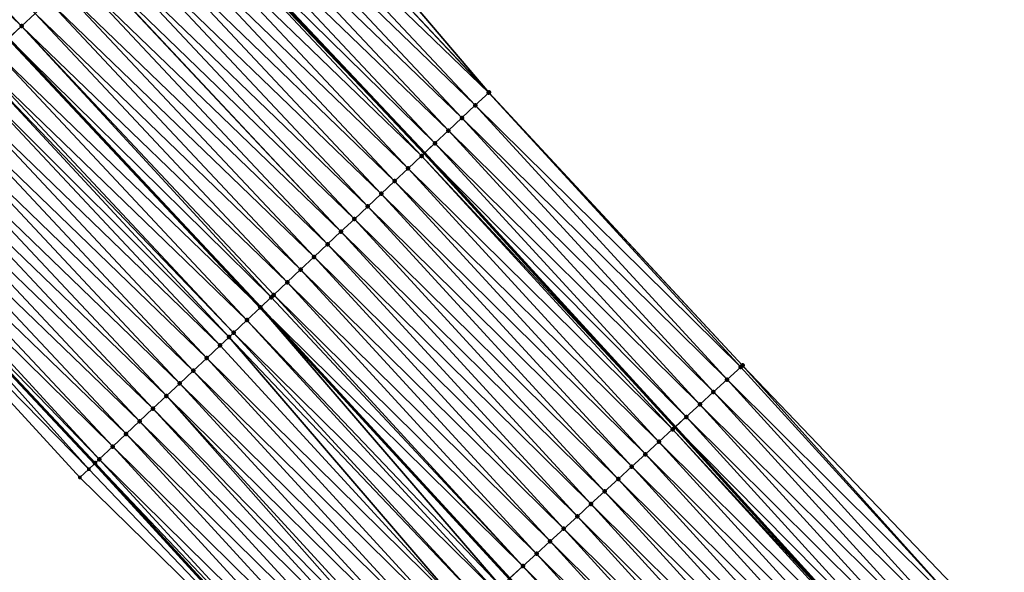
# Model space of a CAD drawing. Header units: feet. Extents: x 2017424 to 2024169, y 808042 to 818730.
# Tile 319 of 329: x 2022930 to 2022984, y 814036 to 814066. Entities that reach past the tile are written whole.
import ezdxf

# ---------------------------------------------------------------- set-up
doc = ezdxf.new("R2010")
doc.units = ezdxf.units.FT
doc.header["$MEASUREMENT"] = 0
for name, color, linetype, lineweight in [('EP_Travel Lane', 172, 'Continuous', 53), ('NB-Road Shots', 141, 'Continuous', 100), ('NB-Road X-Section', 40, 'Continuous', 13), ('STRIPING', 60, 'Continuous', 53)]:
    doc.layers.add(name, color=color, linetype=linetype, lineweight=lineweight)
doc.layers.add('I-77-MM15-17_NB-Surface-BORDER', color=7, linetype='Continuous')
doc.layers.add('I-77-MM15-17_NB-Surface-TIN', color=7, linetype='Continuous')

msp = doc.modelspace()

# ---------------------------------------------------------------- linework, layer by layer
at = {"layer": 'EP_Travel Lane'}
for points in [[(2022765.93421145, 814211.228142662, 292.9237701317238), (2022780.590182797, 814197.6377920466, 293.6343164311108), (2022795.246020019, 814184.0475658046, 294.3500033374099), (2022809.429719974, 814170.4294387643, 295.0168488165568), (2022823.773793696, 814156.5083717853, 295.6887549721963), (2022837.846645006, 814142.7086829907, 296.3693367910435), (2022851.888615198, 814128.4824233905, 297.0313413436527), (2022865.930649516, 814114.2560988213, 297.6905770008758), (2022879.679770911, 814100.0515784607, 298.3755855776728), (2022893.530545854, 814085.6403853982, 299.0637716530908), (2022907.219935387, 814071.3196983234, 299.7327200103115), (2022920.892147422, 814056.7373594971, 300.3860491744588), (2022934.56402017, 814042.1553825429, 301.0539102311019), (2022947.9282482, 814027.5710846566, 301.7183401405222), (2022961.363909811, 814012.7726420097, 302.418414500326), (2022974.577855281, 813998.1075643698, 303.0973242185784), (2022987.721669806, 813983.0480919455, 303.7749142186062), (2023000.864752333, 813967.9894582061, 304.4842388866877), (2023013.451521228, 813953.017964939, 305.1551549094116), (2023026.20817397, 813937.6310458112, 305.8702071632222), (2023038.734556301, 813922.406306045, 306.5702189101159), (2023051.205379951, 813906.7851186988, 307.2472481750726), (2023063.677757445, 813891.1619849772, 307.846601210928), (2023075.819066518, 813875.5859741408, 308.415438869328)], [(2022938.735340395, 814073.5411112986, 301.9734336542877), (2022952.434025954, 814058.9862927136, 302.6844714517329), (2022966.030277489, 814044.1342892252, 303.3535811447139), (2022979.46124964, 814029.3285652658, 303.9894825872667), (2022992.934786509, 814014.3303565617, 304.6749019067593), (2023006.087128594, 813999.2814322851, 305.4177012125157), (2023019.240438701, 813984.2314003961, 306.1185623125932), (2023032.311579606, 813968.7277648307, 306.8061576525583), (2023045.069410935, 813953.3394241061, 307.4675095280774), (2023057.887289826, 813937.7620016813, 308.1682469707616), (2023070.357889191, 813922.141095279, 308.8564884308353), (2023082.828527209, 813906.5201404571, 309.5427963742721), (2023095.217139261, 813890.6225907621, 310.1534967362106), (2023107.427108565, 813874.7935865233, 310.7566388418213)]]:
    msp.add_polyline3d(points, dxfattribs=at)
at = {"layer": 'I-77-MM15-17_NB-Surface-BORDER', "color": 3, "linetype": 'Continuous', "lineweight": -3}
for points in [[(2023075.644691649, 813875.4506071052, 308.3951260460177), (2023063.472029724, 813890.9968129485, 307.8238319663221), (2023050.956435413, 813906.5852500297, 307.2197133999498), (2023038.187647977, 813921.9670301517, 306.505273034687), (2023025.412794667, 813936.9668474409, 305.7631084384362), (2023013.145619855, 813952.7625636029, 305.1150415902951), (2023000.542632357, 813967.7040317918, 304.4403840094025), (2022987.34096004, 813982.7105771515, 303.7193854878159), (2022973.954884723, 813997.5557681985, 303.0170083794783), (2022961.094086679, 814012.5253822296, 302.3860692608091), (2022947.894297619, 814027.5399724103, 301.7142552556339), (2022933.753421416, 814041.3901340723, 300.9418025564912), (2022920.242084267, 814056.123499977, 300.2926115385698), (2022907.018253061, 814071.1294777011, 299.7086381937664), (2022893.214769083, 814085.3351465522, 299.0268923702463), (2022879.33572334, 814099.7189918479, 298.3349727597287), (2022865.540453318, 814113.867119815, 297.641418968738), (2022851.186854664, 814127.7824356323, 296.9339551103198), (2022837.317620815, 814142.1808926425, 296.2937104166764), (2022823.247478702, 814155.9622100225, 295.6093077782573), (2022808.897201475, 814169.8771579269, 294.9430237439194), (2022794.931266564, 814183.7060672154, 294.3105555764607), (2022780.173136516, 814197.1852651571, 293.5812173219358), (2022765.714295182, 814210.9894531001, 292.8945522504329)], [(2022942.971412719, 814077.5225661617, 302.1824778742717), (2022955.937143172, 814062.2783627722, 302.8469678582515), (2022969.685778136, 814047.4738364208, 303.5728313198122), (2022983.5166097, 814033.0338119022, 304.241261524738), (2022997.463631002, 814018.3236870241, 304.8714419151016), (2023010.866845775, 814003.494259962, 305.5884999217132), (2023023.969398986, 813988.4009865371, 306.319562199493), (2023037.452191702, 813973.0004051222, 307.0475722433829), (2023050.347650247, 813957.726951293, 307.7265227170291), (2023062.841456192, 813941.7250701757, 308.3638851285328), (2023075.301185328, 813926.0960081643, 309.0648593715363), (2023087.545933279, 813910.2954658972, 309.7693640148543), (2023099.981966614, 813894.3077199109, 310.3826199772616), (2023112.024581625, 813878.3490316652, 310.9717698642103)]]:
    msp.add_polyline3d(points, dxfattribs=at)
at = {"layer": 'I-77-MM15-17_NB-Surface-TIN', "color": 128, "linetype": 'Continuous', "lineweight": -3}
for points in [[(2022930.600185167, 814065.8841452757, 301.3412635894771), (2022916.928723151, 814080.4657159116, 300.6564772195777), (2022916.208846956, 814079.7880295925, 300.5978666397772)], [(2022930.600185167, 814065.8841452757, 301.3412635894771), (2022931.328365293, 814066.5695338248, 301.3980904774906), (2022916.928723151, 814080.4657159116, 300.6564772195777)], [(2022930.600185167, 814065.8841452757, 301.3412635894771), (2022916.208846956, 814079.7880295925, 300.5978666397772), (2022929.880389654, 814065.2064046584, 301.2798748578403)], [(2022955.937143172, 814062.2783627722, 302.8469678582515), (2022942.971412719, 814077.5225661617, 302.1824778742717), (2022942.253460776, 814076.8478091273, 302.1479244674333)], [(2022955.924603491, 814062.2665790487, 302.8463968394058), (2022942.253460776, 814076.8478091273, 302.1479244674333), (2022941.52468476, 814076.163056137, 302.1166324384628)], [(2022955.924603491, 814062.2665790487, 302.8463968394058), (2022955.937143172, 814062.2783627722, 302.8469678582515), (2022942.253460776, 814076.8478091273, 302.1479244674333)], [(2022955.1958867, 814061.5817628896, 302.8125666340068), (2022941.52468476, 814076.163056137, 302.1166324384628), (2022940.795852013, 814075.4783636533, 302.0877713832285)], [(2022955.1958867, 814061.5817628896, 302.8125666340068), (2022955.924603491, 814062.2665790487, 302.8463968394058), (2022941.52468476, 814076.163056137, 302.1166324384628)], [(2022954.467135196, 814060.8969837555, 302.780223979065), (2022940.795852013, 814075.4783636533, 302.0877713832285), (2022940.067167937, 814074.7935126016, 302.0525395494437)], [(2022954.467135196, 814060.8969837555, 302.780223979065), (2022955.1958867, 814061.5817628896, 302.8125666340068), (2022940.795852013, 814075.4783636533, 302.0877713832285)], [(2022953.738406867, 814060.2121799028, 302.7468882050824), (2022940.067167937, 814074.7935126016, 302.0525395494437), (2022939.338687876, 814074.1084439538, 302.0085653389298)], [(2022953.738406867, 814060.2121799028, 302.7468882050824), (2022954.467135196, 814060.8969837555, 302.780223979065), (2022940.067167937, 814074.7935126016, 302.0525395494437)], [(2022953.009620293, 814059.527438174, 302.716048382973), (2022939.338687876, 814074.1084439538, 302.0085653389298), (2022938.735340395, 814073.5411112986, 301.9734336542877)], [(2022953.009620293, 814059.527438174, 302.716048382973), (2022953.738406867, 814060.2121799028, 302.7468882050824), (2022939.338687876, 814074.1084439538, 302.0085653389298)], [(2022952.281046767, 814058.8424692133, 302.6760790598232), (2022938.610171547, 814073.4234139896, 301.9661453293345), (2022937.88169406, 814072.738342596, 301.9220608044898)], [(2022938.610171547, 814073.4234139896, 301.9661453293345), (2022952.434025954, 814058.9862927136, 302.6844714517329), (2022938.735340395, 814073.5411112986, 301.9734336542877)], [(2022952.281046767, 814058.8424692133, 302.6760790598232), (2022952.434025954, 814058.9862927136, 302.6844714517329), (2022938.610171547, 814073.4234139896, 301.9661453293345)], [(2022953.009620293, 814059.527438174, 302.716048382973), (2022938.735340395, 814073.5411112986, 301.9734336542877), (2022952.434025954, 814058.9862927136, 302.6844714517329)], [(2022951.552869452, 814058.1570776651, 302.6191314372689), (2022937.88169406, 814072.738342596, 301.9220608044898), (2022937.153463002, 814072.0530083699, 301.8674164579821)], [(2022951.552869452, 814058.1570776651, 302.6191314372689), (2022952.281046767, 814058.8424692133, 302.6760790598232), (2022937.88169406, 814072.738342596, 301.9220608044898)], [(2022950.824799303, 814057.4715718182, 302.5575916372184), (2022937.153463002, 814072.0530083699, 301.8674164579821), (2022936.425317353, 814071.3675830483, 301.8091121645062)], [(2022950.824799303, 814057.4715718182, 302.5575916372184), (2022951.552869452, 814058.1570776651, 302.6191314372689), (2022937.153463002, 814072.0530083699, 301.8674164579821)], [(2022950.096727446, 814056.786067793, 302.4961250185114), (2022936.425317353, 814071.3675830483, 301.8091121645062), (2022935.697154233, 814070.6821763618, 301.7515565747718)], [(2022950.096727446, 814056.786067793, 302.4961250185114), (2022950.824799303, 814057.4715718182, 302.5575916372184), (2022936.425317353, 814071.3675830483, 301.8091121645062)], [(2022949.368590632, 814056.1006330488, 302.4374419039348), (2022935.697154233, 814070.6821763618, 301.7515565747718), (2022934.968939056, 814069.9968251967, 301.6962316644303)], [(2022949.368590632, 814056.1006330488, 302.4374419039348), (2022950.096727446, 814056.786067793, 302.4961250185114), (2022935.697154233, 814070.6821763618, 301.7515565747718)], [(2022948.640401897, 814055.4152536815, 302.3809836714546), (2022934.968939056, 814069.9968251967, 301.6962316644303), (2022934.252195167, 814069.3222560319, 301.6414774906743)], [(2022948.640401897, 814055.4152536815, 302.3809836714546), (2022949.368590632, 814056.1006330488, 302.4374419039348), (2022934.968939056, 814069.9968251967, 301.6962316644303)], [(2022947.912152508, 814054.7299390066, 302.3271245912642), (2022934.240732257, 814069.3114650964, 301.6405477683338), (2022933.512642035, 814068.6259806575, 301.5798683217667)], [(2022947.912152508, 814054.7299390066, 302.3271245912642), (2022934.252195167, 814069.3222560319, 301.6414774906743), (2022934.240732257, 814069.3114650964, 301.6405477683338)], [(2022947.912152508, 814054.7299390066, 302.3271245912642), (2022948.640401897, 814055.4152536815, 302.3809836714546), (2022934.252195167, 814069.3222560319, 301.6414774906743)], [(2022947.184038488, 814054.0444799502, 302.2674646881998), (2022933.512642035, 814068.6259806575, 301.5798683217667), (2022932.784627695, 814067.9404152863, 301.5159372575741)], [(2022947.184038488, 814054.0444799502, 302.2674646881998), (2022947.912152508, 814054.7299390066, 302.3271245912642), (2022933.512642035, 814068.6259806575, 301.5798683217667)], [(2022946.456092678, 814053.3588414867, 302.2005967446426), (2022932.784627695, 814067.9404152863, 301.5159372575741), (2022932.056520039, 814067.2549494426, 301.4560049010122)], [(2022946.456092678, 814053.3588414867, 302.2005967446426), (2022947.184038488, 814054.0444799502, 302.2674646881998), (2022932.784627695, 814067.9404152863, 301.5159372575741)], [(2022945.728089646, 814052.6732640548, 302.1361808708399), (2022932.056520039, 814067.2549494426, 301.4560049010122), (2022931.328365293, 814066.5695338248, 301.3980904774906)], [(2022945.728089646, 814052.6732640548, 302.1361808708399), (2022946.456092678, 814053.3588414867, 302.2005967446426), (2022932.056520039, 814067.2549494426, 301.4560049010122)], [(2022944.999933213, 814051.9878502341, 302.0783383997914), (2022931.328365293, 814066.5695338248, 301.3980904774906), (2022930.600185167, 814065.8841452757, 301.3412635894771)], [(2022944.999933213, 814051.9878502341, 302.0783383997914), (2022945.728089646, 814052.6732640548, 302.1361808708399), (2022931.328365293, 814066.5695338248, 301.3980904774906)], [(2022944.136639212, 814051.1754207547, 302.013809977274), (2022930.600185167, 814065.8841452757, 301.3412635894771), (2022929.880389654, 814065.2064046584, 301.2798748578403)], [(2022944.136639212, 814051.1754207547, 302.013809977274), (2022944.271678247, 814051.3025415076, 302.0247183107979), (2022930.600185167, 814065.8841452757, 301.3412635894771)], [(2022944.999933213, 814051.9878502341, 302.0783383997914), (2022930.600185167, 814065.8841452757, 301.3412635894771), (2022944.271678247, 814051.3025415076, 302.0247183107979)], [(2022943.543640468, 814050.617001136, 301.9617913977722), (2022929.87212794, 814065.1986256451, 301.279170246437), (2022929.144067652, 814064.5131092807, 301.2172081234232)], [(2022929.87212794, 814065.1986256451, 301.279170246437), (2022943.551917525, 814050.6247955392, 301.9625174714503), (2022929.880389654, 814065.2064046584, 301.2798748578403)], [(2022943.543640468, 814050.617001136, 301.9617913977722), (2022943.551917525, 814050.6247955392, 301.9625174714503), (2022929.87212794, 814065.1986256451, 301.279170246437)], [(2022944.136639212, 814051.1754207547, 302.013809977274), (2022929.880389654, 814065.2064046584, 301.2798748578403), (2022943.551917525, 814050.6247955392, 301.9625174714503)], [(2022942.815702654, 814049.9313541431, 301.8945807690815), (2022929.144067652, 814064.5131092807, 301.2172081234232), (2022928.416109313, 814063.8274841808, 301.1508773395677)], [(2022942.815702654, 814049.9313541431, 301.8945807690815), (2022943.543640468, 814050.617001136, 301.9617913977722), (2022929.144067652, 814064.5131092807, 301.2172081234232)], [(2022941.844408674, 814049.0164785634, 301.8046739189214), (2022928.245188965, 814063.6664532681, 301.1342307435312), (2022927.688310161, 814063.1416892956, 301.0777250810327)], [(2022942.087746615, 814049.2457265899, 301.8281511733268), (2022928.416109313, 814063.8274841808, 301.1508773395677), (2022928.245188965, 814063.6664532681, 301.1342307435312)], [(2022941.844408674, 814049.0164785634, 301.8046739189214), (2022942.087746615, 814049.2457265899, 301.8281511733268), (2022928.245188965, 814063.6664532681, 301.1342307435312)], [(2022942.087746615, 814049.2457265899, 301.8281511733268), (2022942.815702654, 814049.9313541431, 301.8945807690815), (2022928.416109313, 814063.8274841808, 301.1508773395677)], [(2022941.359982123, 814048.5598947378, 301.7535134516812), (2022927.688310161, 814063.1416892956, 301.0777250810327), (2022926.960539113, 814062.4558644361, 301.0033685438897)], [(2022941.359982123, 814048.5598947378, 301.7535134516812), (2022941.844408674, 814049.0164785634, 301.8046739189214), (2022927.688310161, 814063.1416892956, 301.0777250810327)], [(2022940.632278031, 814047.8739984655, 301.6762875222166), (2022926.960539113, 814062.4558644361, 301.0033685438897), (2022926.232798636, 814061.770006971, 300.9277020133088)], [(2022940.632278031, 814047.8739984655, 301.6762875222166), (2022941.359982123, 814048.5598947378, 301.7535134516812), (2022926.960539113, 814062.4558644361, 301.0033685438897)], [(2022955.1958867, 814061.5817628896, 302.8125666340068), (2022969.586882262, 814047.3834974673, 303.5670941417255), (2022955.924603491, 814062.2665790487, 302.8463968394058)], [(2022955.924603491, 814062.2665790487, 302.8463968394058), (2022969.685778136, 814047.4738364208, 303.5728313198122), (2022955.937143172, 814062.2783627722, 302.8469678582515)], [(2022955.924603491, 814062.2665790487, 302.8463968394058), (2022969.586882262, 814047.3834974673, 303.5670941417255), (2022969.685778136, 814047.4738364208, 303.5728313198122)], [(2022939.904401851, 814047.188285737, 301.606435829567), (2022926.232798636, 814061.770006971, 300.9277020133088), (2022925.504934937, 814061.0842809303, 300.8573157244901)], [(2022939.904401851, 814047.188285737, 301.606435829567), (2022940.632278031, 814047.8739984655, 301.6762875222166), (2022926.232798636, 814061.770006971, 300.9277020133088)], [(2022954.467135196, 814060.8969837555, 302.780223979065), (2022968.848554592, 814046.709053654, 303.5242703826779), (2022955.1958867, 814061.5817628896, 302.8125666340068)], [(2022955.1958867, 814061.5817628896, 302.8125666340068), (2022968.848554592, 814046.709053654, 303.5242703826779), (2022969.586882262, 814047.3834974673, 303.5670941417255)], [(2022939.176483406, 814046.5026180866, 301.5383952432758), (2022925.504934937, 814061.0842809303, 300.8573157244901), (2022924.777045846, 814060.3985819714, 300.788017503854)], [(2022939.176483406, 814046.5026180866, 301.5383952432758), (2022939.904401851, 814047.188285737, 301.606435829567), (2022925.504934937, 814061.0842809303, 300.8573157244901)], [(2022953.738406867, 814060.2121799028, 302.7468882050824), (2022968.110342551, 814046.0344828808, 303.4764948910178), (2022954.467135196, 814060.8969837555, 302.780223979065)], [(2022954.467135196, 814060.8969837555, 302.780223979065), (2022968.110342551, 814046.0344828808, 303.4764948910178), (2022968.848554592, 814046.709053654, 303.5242703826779)], [(2022938.448571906, 814045.8169430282, 301.4700570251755), (2022924.777045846, 814060.3985819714, 300.788017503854), (2022924.049303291, 814059.7127267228, 300.7124400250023)], [(2022938.448571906, 814045.8169430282, 301.4700570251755), (2022939.176483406, 814046.5026180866, 301.5383952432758), (2022924.777045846, 814060.3985819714, 300.788017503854)], [(2022953.009620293, 814059.527438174, 302.716048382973), (2022967.372187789, 814045.3598492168, 303.4262664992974), (2022953.738406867, 814060.2121799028, 302.7468882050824)], [(2022953.738406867, 814060.2121799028, 302.7468882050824), (2022967.372187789, 814045.3598492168, 303.4262664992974), (2022968.110342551, 814046.0344828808, 303.4764948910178)], [(2022937.720879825, 814045.1310339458, 301.3923164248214), (2022924.049303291, 814059.7127267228, 300.7124400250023), (2022923.321536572, 814059.0268972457, 300.6378979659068)], [(2022937.720879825, 814045.1310339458, 301.3923164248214), (2022938.448571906, 814045.8169430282, 301.4700570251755), (2022924.049303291, 814059.7127267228, 300.7124400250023)], [(2022953.009620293, 814059.527438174, 302.716048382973), (2022952.434025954, 814058.9862927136, 302.6844714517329), (2022966.633778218, 814044.6854953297, 303.3869500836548)], [(2022953.009620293, 814059.527438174, 302.716048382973), (2022966.633778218, 814044.6854953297, 303.3869500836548), (2022967.372187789, 814045.3598492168, 303.4262664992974)], [(2022936.993165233, 814044.445148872, 301.3155404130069), (2022923.321536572, 814059.0268972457, 300.6378979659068), (2022922.593806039, 814058.3410291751, 300.5618053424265)], [(2022936.993165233, 814044.445148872, 301.3155404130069), (2022937.720879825, 814045.1310339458, 301.3923164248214), (2022923.321536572, 814059.0268972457, 300.6378979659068)], [(2022951.552869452, 814058.1570776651, 302.6191314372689), (2022965.895403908, 814044.0111027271, 303.3461236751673), (2022952.281046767, 814058.8424692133, 302.6760790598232)], [(2022952.281046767, 814058.8424692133, 302.6760790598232), (2022966.030277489, 814044.1342892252, 303.3535811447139), (2022952.434025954, 814058.9862927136, 302.6844714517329)], [(2022952.281046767, 814058.8424692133, 302.6760790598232), (2022965.895403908, 814044.0111027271, 303.3461236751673), (2022966.030277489, 814044.1342892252, 303.3535811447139)], [(2022966.633778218, 814044.6854953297, 303.3869500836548), (2022952.434025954, 814058.9862927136, 302.6844714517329), (2022966.030277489, 814044.1342892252, 303.3535811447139)], [(2022936.265403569, 814043.7593140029, 301.2407814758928), (2022922.593806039, 814058.3410291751, 300.5618053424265), (2022921.865969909, 814057.6552737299, 300.4902376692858)], [(2022936.265403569, 814043.7593140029, 301.2407814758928), (2022936.993165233, 814044.445148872, 301.3155404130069), (2022922.593806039, 814058.3410291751, 300.5618053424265)], [(2022950.824799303, 814057.4715718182, 302.5575916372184), (2022965.15744543, 814043.336253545, 303.2874895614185), (2022951.552869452, 814058.1570776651, 302.6191314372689)], [(2022951.552869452, 814058.1570776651, 302.6191314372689), (2022965.15744543, 814043.336253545, 303.2874895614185), (2022965.895403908, 814044.0111027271, 303.3461236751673)], [(2022935.537633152, 814043.0734884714, 301.1663976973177), (2022921.865969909, 814057.6552737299, 300.4902376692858), (2022921.281733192, 814057.1047721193, 300.4318660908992)], [(2022935.537633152, 814043.0734884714, 301.1663976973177), (2022936.265403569, 814043.7593140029, 301.2407814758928), (2022921.865969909, 814057.6552737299, 300.4902376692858)], [(2022934.810028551, 814042.3874860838, 301.0849083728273), (2022921.281733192, 814057.1047721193, 300.4318660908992), (2022920.892147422, 814056.7373594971, 300.3860491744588)], [(2022934.810028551, 814042.3874860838, 301.0849083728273), (2022935.537633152, 814043.0734884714, 301.1663976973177), (2022921.281733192, 814057.1047721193, 300.4318660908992)], [(2022950.096727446, 814056.786067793, 302.4961250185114), (2022964.419594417, 814042.6612863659, 303.2242532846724), (2022950.824799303, 814057.4715718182, 302.5575916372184)], [(2022950.824799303, 814057.4715718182, 302.5575916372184), (2022964.419594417, 814042.6612863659, 303.2242532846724), (2022965.15744543, 814043.336253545, 303.2874895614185)], [(2022934.243678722, 814041.8531255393, 301.0130788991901), (2022920.880709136, 814056.7265722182, 300.3847039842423), (2022920.242084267, 814056.123499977, 300.2926115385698)], [(2022920.880709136, 814056.7265722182, 300.3847039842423), (2022934.56402017, 814042.1553825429, 301.0539102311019), (2022920.892147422, 814056.7373594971, 300.3860491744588)], [(2022934.243678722, 814041.8531255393, 301.0130788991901), (2022934.56402017, 814042.1553825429, 301.0539102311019), (2022920.880709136, 814056.7265722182, 300.3847039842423)], [(2022934.583967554, 814042.1742038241, 301.0564527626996), (2022934.810028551, 814042.3874860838, 301.0849083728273), (2022920.892147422, 814056.7373594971, 300.3860491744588)], [(2022934.583967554, 814042.1742038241, 301.0564527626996), (2022920.892147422, 814056.7373594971, 300.3860491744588), (2022934.56402017, 814042.1553825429, 301.0539102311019)], [(2022949.368590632, 814056.1006330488, 302.4374419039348), (2022963.681662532, 814041.986407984, 303.1644803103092), (2022950.096727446, 814056.786067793, 302.4961250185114)], [(2022950.096727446, 814056.786067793, 302.4961250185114), (2022963.681662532, 814041.986407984, 303.1644803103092), (2022964.419594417, 814042.6612863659, 303.2242532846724)], [(2022934.243678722, 814041.8531255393, 301.0130788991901), (2022920.242084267, 814056.123499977, 300.2926115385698), (2022933.753421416, 814041.3901340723, 300.9418025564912)], [(2022948.640401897, 814055.4152536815, 302.3809836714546), (2022962.943631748, 814041.3116381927, 303.1089426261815), (2022949.368590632, 814056.1006330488, 302.4374419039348)], [(2022949.368590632, 814056.1006330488, 302.4374419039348), (2022962.943631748, 814041.3116381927, 303.1089426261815), (2022963.681662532, 814041.986407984, 303.1644803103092)], [(2022947.912152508, 814054.7299390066, 302.3271245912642), (2022962.205545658, 814040.6369291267, 303.055773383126), (2022948.640401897, 814055.4152536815, 302.3809836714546)], [(2022948.640401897, 814055.4152536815, 302.3809836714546), (2022962.205545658, 814040.6369291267, 303.055773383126), (2022962.943631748, 814041.3116381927, 303.1089426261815)], [(2022947.184038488, 814054.0444799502, 302.2674646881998), (2022961.467607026, 814039.9620581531, 302.9962893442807), (2022947.912152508, 814054.7299390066, 302.3271245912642)], [(2022947.912152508, 814054.7299390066, 302.3271245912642), (2022961.467607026, 814039.9620581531, 302.9962893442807), (2022962.205545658, 814040.6369291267, 303.055773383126)], [(2022946.456092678, 814053.3588414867, 302.2005967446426), (2022960.729754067, 814039.2870931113, 302.9331364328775), (2022947.184038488, 814054.0444799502, 302.2674646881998)], [(2022947.184038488, 814054.0444799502, 302.2674646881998), (2022960.729754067, 814039.2870931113, 302.9331364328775), (2022961.467607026, 814039.9620581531, 302.9962893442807)], [(2022945.728089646, 814052.6732640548, 302.1361808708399), (2022959.991919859, 814038.6121074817, 302.86918053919), (2022946.456092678, 814053.3588414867, 302.2005967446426)], [(2022946.456092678, 814053.3588414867, 302.2005967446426), (2022959.991919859, 814038.6121074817, 302.86918053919), (2022960.729754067, 814039.2870931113, 302.9331364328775)], [(2022944.999933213, 814051.9878502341, 302.0783383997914), (2022959.254078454, 814037.937129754, 302.8055328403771), (2022945.728089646, 814052.6732640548, 302.1361808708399)], [(2022945.728089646, 814052.6732640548, 302.1361808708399), (2022959.254078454, 814037.937129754, 302.8055328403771), (2022959.991919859, 814038.6121074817, 302.86918053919)], [(2022944.999933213, 814051.9878502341, 302.0783383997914), (2022944.271678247, 814051.3025415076, 302.0247183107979), (2022958.516223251, 814037.2621671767, 302.7424760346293)], [(2022944.999933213, 814051.9878502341, 302.0783383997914), (2022958.516223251, 814037.2621671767, 302.7424760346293), (2022959.254078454, 814037.937129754, 302.8055328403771)], [(2022957.778249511, 814036.5873347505, 302.6844954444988), (2022944.136639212, 814051.1754207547, 302.013809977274), (2022943.551917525, 814050.6247955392, 301.9625174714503)], [(2022957.778249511, 814036.5873347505, 302.6844954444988), (2022944.271678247, 814051.3025415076, 302.0247183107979), (2022944.136639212, 814051.1754207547, 302.013809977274)], [(2022957.778249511, 814036.5873347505, 302.6844954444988), (2022958.516223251, 814037.2621671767, 302.7424760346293), (2022944.271678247, 814051.3025415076, 302.0247183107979)], [(2022956.575038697, 814035.4869145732, 302.5866252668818), (2022943.543640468, 814050.617001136, 301.9617913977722), (2022942.815702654, 814049.9313541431, 301.8945807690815)], [(2022943.543640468, 814050.617001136, 301.9617913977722), (2022957.048637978, 814035.9200835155, 302.6257745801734), (2022943.551917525, 814050.6247955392, 301.9625174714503)], [(2022957.040308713, 814035.9124661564, 302.6251042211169), (2022957.048637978, 814035.9200835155, 302.6257745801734), (2022943.543640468, 814050.617001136, 301.9617913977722)], [(2022956.575038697, 814035.4869145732, 302.5866252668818), (2022957.040308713, 814035.9124661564, 302.6251042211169), (2022943.543640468, 814050.617001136, 301.9617913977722)], [(2022957.778249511, 814036.5873347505, 302.6844954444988), (2022943.551917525, 814050.6247955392, 301.9625174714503), (2022957.048637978, 814035.9200835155, 302.6257745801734)], [(2022956.302437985, 814035.2375206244, 302.5627122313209), (2022942.815702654, 814049.9313541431, 301.8945807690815), (2022942.087746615, 814049.2457265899, 301.8281511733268)], [(2022956.302437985, 814035.2375206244, 302.5627122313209), (2022956.575038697, 814035.4869145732, 302.5866252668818), (2022942.815702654, 814049.9313541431, 301.8945807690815)], [(2022954.827121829, 814033.8871625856, 302.4197151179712), (2022941.844408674, 814049.0164785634, 301.8046739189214), (2022941.359982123, 814048.5598947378, 301.7535134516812)], [(2022955.564735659, 814034.5623901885, 302.4931085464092), (2022942.087746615, 814049.2457265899, 301.8281511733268), (2022941.844408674, 814049.0164785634, 301.8046739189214)], [(2022954.827121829, 814033.8871625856, 302.4197151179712), (2022955.564735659, 814034.5623901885, 302.4931085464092), (2022941.844408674, 814049.0164785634, 301.8046739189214)], [(2022955.564735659, 814034.5623901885, 302.4931085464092), (2022956.302437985, 814035.2375206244, 302.5627122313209), (2022942.087746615, 814049.2457265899, 301.8281511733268)], [(2022954.827121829, 814033.8871625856, 302.4197151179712), (2022941.359982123, 814048.5598947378, 301.7535134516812), (2022940.632278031, 814047.8739984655, 301.6762875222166)], [(2022954.089554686, 814033.2118837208, 302.344322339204), (2022940.632278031, 814047.8739984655, 301.6762875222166), (2022939.904401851, 814047.188285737, 301.606435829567)], [(2022954.089554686, 814033.2118837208, 302.344322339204), (2022954.827121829, 814033.8871625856, 302.4197151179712), (2022940.632278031, 814047.8739984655, 301.6762875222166)], [(2022983.046887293, 814032.6045330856, 304.2097708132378), (2022969.685778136, 814047.4738364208, 303.5728313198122), (2022969.586882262, 814047.3834974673, 303.5670941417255)], [(2022983.046887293, 814032.6045330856, 304.2097708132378), (2022983.5166097, 814033.0338119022, 304.241261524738), (2022969.685778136, 814047.4738364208, 303.5728313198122)], [(2022953.351915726, 814032.536683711, 302.2720051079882), (2022939.904401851, 814047.188285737, 301.606435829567), (2022939.176483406, 814046.5026180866, 301.5383952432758)], [(2022953.351915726, 814032.536683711, 302.2720051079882), (2022954.089554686, 814033.2118837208, 302.344322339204), (2022939.904401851, 814047.188285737, 301.606435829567)], [(2022983.046887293, 814032.6045330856, 304.2097708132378), (2022969.586882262, 814047.3834974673, 303.5670941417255), (2022968.848554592, 814046.709053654, 303.5242703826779)], [(2022952.614181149, 814031.8615886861, 302.2037825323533), (2022939.176483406, 814046.5026180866, 301.5383952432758), (2022938.448571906, 814045.8169430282, 301.4700570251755)], [(2022952.614181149, 814031.8615886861, 302.2037825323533), (2022953.351915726, 814032.536683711, 302.2720051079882), (2022939.176483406, 814046.5026180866, 301.5383952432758)], [(2022982.308721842, 814031.9299111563, 304.1599999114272), (2022968.848554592, 814046.709053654, 303.5242703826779), (2022968.110342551, 814046.0344828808, 303.4764948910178)], [(2022982.308721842, 814031.9299111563, 304.1599999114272), (2022983.046887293, 814032.6045330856, 304.2097708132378), (2022968.848554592, 814046.709053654, 303.5242703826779)], [(2022951.615442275, 814030.9474021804, 302.1061249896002), (2022938.448571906, 814045.8169430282, 301.4700570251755), (2022937.720879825, 814045.1310339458, 301.3923164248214)], [(2022951.876513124, 814031.1864205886, 302.1327099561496), (2022952.614181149, 814031.8615886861, 302.2037825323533), (2022938.448571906, 814045.8169430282, 301.4700570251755)], [(2022951.615442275, 814030.9474021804, 302.1061249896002), (2022951.876513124, 814031.1864205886, 302.1327099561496), (2022938.448571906, 814045.8169430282, 301.4700570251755)], [(2022981.570476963, 814031.25537644, 304.1136305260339), (2022968.110342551, 814046.0344828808, 303.4764948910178), (2022967.372187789, 814045.3598492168, 303.4262664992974)], [(2022981.570476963, 814031.25537644, 304.1136305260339), (2022982.308721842, 814031.9299111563, 304.1599999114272), (2022968.110342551, 814046.0344828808, 303.4764948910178)], [(2022980.832403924, 814030.580653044, 304.0599021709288), (2022967.372187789, 814045.3598492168, 303.4262664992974), (2022966.633778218, 814044.6854953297, 303.3869500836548)], [(2022980.832403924, 814030.580653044, 304.0599021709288), (2022981.570476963, 814031.25537644, 304.1136305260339), (2022967.372187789, 814045.3598492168, 303.4262664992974)], [(2022951.138971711, 814030.5111134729, 302.0562153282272), (2022937.720879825, 814045.1310339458, 301.3923164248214), (2022936.993165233, 814044.445148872, 301.3155404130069)], [(2022951.138971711, 814030.5111134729, 302.0562153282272), (2022951.615442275, 814030.9474021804, 302.1061249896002), (2022937.720879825, 814045.1310339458, 301.3923164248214)], [(2022950.401461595, 814029.8357719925, 301.9783804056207), (2022936.993165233, 814044.445148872, 301.3155404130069), (2022936.265403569, 814043.7593140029, 301.2407814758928)], [(2022950.401461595, 814029.8357719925, 301.9783804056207), (2022951.138971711, 814030.5111134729, 302.0562153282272), (2022936.993165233, 814044.445148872, 301.3155404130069)], [(2022980.094005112, 814029.906287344, 304.0201248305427), (2022966.633778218, 814044.6854953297, 303.3869500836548), (2022966.030277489, 814044.1342892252, 303.3535811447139)], [(2022980.094005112, 814029.906287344, 304.0201248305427), (2022980.832403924, 814030.580653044, 304.0599021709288), (2022966.633778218, 814044.6854953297, 303.3869500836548)], [(2022949.663905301, 814029.1604812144, 301.9025229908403), (2022936.265403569, 814043.7593140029, 301.2407814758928), (2022935.537633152, 814043.0734884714, 301.1663976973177)], [(2022949.663905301, 814029.1604812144, 301.9025229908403), (2022950.401461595, 814029.8357719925, 301.9783804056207), (2022936.265403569, 814043.7593140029, 301.2407814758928)], [(2022979.355512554, 814029.2320245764, 303.9843620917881), (2022965.895403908, 814044.0111027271, 303.3461236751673), (2022965.15744543, 814043.336253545, 303.2874895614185)], [(2022965.895403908, 814044.0111027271, 303.3461236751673), (2022979.46124964, 814029.3285652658, 303.9894825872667), (2022966.030277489, 814044.1342892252, 303.3535811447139)], [(2022979.355512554, 814029.2320245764, 303.9843620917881), (2022979.46124964, 814029.3285652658, 303.9894825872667), (2022965.895403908, 814044.0111027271, 303.3461236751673)], [(2022980.094005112, 814029.906287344, 304.0201248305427), (2022966.030277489, 814044.1342892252, 303.3535811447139), (2022979.46124964, 814029.3285652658, 303.9894825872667)], [(2022978.617439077, 814028.5573016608, 303.9306524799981), (2022965.15744543, 814043.336253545, 303.2874895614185), (2022964.419594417, 814042.6612863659, 303.2242532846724)], [(2022978.617439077, 814028.5573016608, 303.9306524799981), (2022979.355512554, 814029.2320245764, 303.9843620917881), (2022965.15744543, 814043.336253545, 303.2874895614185)], [(2022948.92630045, 814028.4852437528, 301.8287450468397), (2022935.537633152, 814043.0734884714, 301.1663976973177), (2022934.810028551, 814042.3874860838, 301.0849083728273)], [(2022948.92630045, 814028.4852437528, 301.8287450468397), (2022949.663905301, 814029.1604812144, 301.9025229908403), (2022935.537633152, 814043.0734884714, 301.1663976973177)], [(2022977.879490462, 814027.8824416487, 303.8715957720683), (2022964.419594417, 814042.6612863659, 303.2242532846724), (2022963.681662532, 814041.986407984, 303.1644803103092)], [(2022977.879490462, 814027.8824416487, 303.8715957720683), (2022978.617439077, 814028.5573016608, 303.9306524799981), (2022964.419594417, 814042.6612863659, 303.2242532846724)], [(2022947.894297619, 814027.5399724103, 301.7142552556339), (2022934.56402017, 814042.1553825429, 301.0539102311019), (2022934.243678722, 814041.8531255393, 301.0130788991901)], [(2022934.583967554, 814042.1742038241, 301.0564527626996), (2022934.56402017, 814042.1553825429, 301.0539102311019), (2022947.9282482, 814027.5710846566, 301.7183401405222)], [(2022947.894297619, 814027.5399724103, 301.7142552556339), (2022947.9282482, 814027.5710846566, 301.7183401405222), (2022934.56402017, 814042.1553825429, 301.0539102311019)], [(2022948.188818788, 814027.8098710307, 301.7496916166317), (2022934.810028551, 814042.3874860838, 301.0849083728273), (2022934.583967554, 814042.1742038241, 301.0564527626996)], [(2022948.188818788, 814027.8098710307, 301.7496916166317), (2022934.583967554, 814042.1742038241, 301.0564527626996), (2022947.9282482, 814027.5710846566, 301.7183401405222)], [(2022948.188818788, 814027.8098710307, 301.7496916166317), (2022948.92630045, 814028.4852437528, 301.8287450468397), (2022934.810028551, 814042.3874860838, 301.0849083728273)], [(2022947.894297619, 814027.5399724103, 301.7142552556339), (2022934.243678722, 814041.8531255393, 301.0130788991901), (2022933.753421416, 814041.3901340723, 300.9418025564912)], [(2022977.141495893, 814027.207632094, 303.8145070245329), (2022963.681662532, 814041.986407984, 303.1644803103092), (2022962.943631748, 814041.3116381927, 303.1089426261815)], [(2022977.141495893, 814027.207632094, 303.8145070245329), (2022977.879490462, 814027.8824416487, 303.8715957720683), (2022963.681662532, 814041.986407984, 303.1644803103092)], [(2022976.403380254, 814026.5329554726, 303.7626030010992), (2022962.943631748, 814041.3116381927, 303.1089426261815), (2022962.205545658, 814040.6369291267, 303.055773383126)], [(2022976.403380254, 814026.5329554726, 303.7626030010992), (2022977.141495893, 814027.207632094, 303.8145070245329), (2022962.943631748, 814041.3116381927, 303.1089426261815)], [(2022975.665230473, 814025.8583163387, 303.7121610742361), (2022962.205545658, 814040.6369291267, 303.055773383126), (2022961.467607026, 814039.9620581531, 302.9962893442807)], [(2022975.665230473, 814025.8583163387, 303.7121610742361), (2022976.403380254, 814026.5329554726, 303.7626030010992), (2022962.205545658, 814040.6369291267, 303.055773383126)], [(2022974.927225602, 814025.183518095, 303.6555134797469), (2022961.467607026, 814039.9620581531, 302.9962893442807), (2022960.729754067, 814039.2870931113, 302.9331364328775)], [(2022974.927225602, 814025.183518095, 303.6555134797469), (2022975.665230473, 814025.8583163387, 303.7121610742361), (2022961.467607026, 814039.9620581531, 302.9962893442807)], [(2022974.189325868, 814024.5086044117, 303.5943634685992), (2022960.729754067, 814039.2870931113, 302.9331364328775), (2022959.991919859, 814038.6121074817, 302.86918053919)], [(2022974.189325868, 814024.5086044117, 303.5943634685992), (2022974.927225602, 814025.183518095, 303.6555134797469), (2022960.729754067, 814039.2870931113, 302.9331364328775)], [(2022973.451517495, 814023.8335904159, 303.5293010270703), (2022959.991919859, 814038.6121074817, 302.86918053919), (2022959.254078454, 814037.937129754, 302.8055328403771)], [(2022973.451517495, 814023.8335904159, 303.5293010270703), (2022974.189325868, 814024.5086044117, 303.5943634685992), (2022959.991919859, 814038.6121074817, 302.86918053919)], [(2022972.713622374, 814023.1586716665, 303.4679534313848), (2022959.254078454, 814037.937129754, 302.8055328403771), (2022958.516223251, 814037.2621671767, 302.7424760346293)], [(2022972.713622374, 814023.1586716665, 303.4679534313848), (2022973.451517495, 814023.8335904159, 303.5293010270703), (2022959.254078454, 814037.937129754, 302.8055328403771)], [(2022971.975545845, 814022.4839521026, 303.4143745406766), (2022958.516223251, 814037.2621671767, 302.7424760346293), (2022957.778249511, 814036.5873347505, 302.6844954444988)], [(2022971.975545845, 814022.4839521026, 303.4143745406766), (2022972.713622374, 814023.1586716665, 303.4679534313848), (2022958.516223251, 814037.2621671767, 302.7424760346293)], [(2022971.23745387, 814021.8092494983, 303.3614571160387), (2022957.778249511, 814036.5873347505, 302.6844954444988), (2022957.048637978, 814035.9200835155, 302.6257745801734)], [(2022971.23745387, 814021.8092494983, 303.3614571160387), (2022971.975545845, 814022.4839521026, 303.4143745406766), (2022957.778249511, 814036.5873347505, 302.6844954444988)]]:
    msp.add_3dface(points, dxfattribs=at)
at = {"layer": 'NB-Road Shots', "lineweight": 100}
for p in [(2022930.600185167, 814065.8841452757, 301.3412635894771), (2022955.924603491, 814062.2665790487, 302.8463968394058), (2022955.937143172, 814062.2783627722, 302.8469678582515), (2022955.1958867, 814061.5817628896, 302.8125666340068), (2022954.467135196, 814060.8969837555, 302.780223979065), (2022953.738406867, 814060.2121799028, 302.7468882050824), (2022953.009620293, 814059.527438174, 302.716048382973), (2022952.281046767, 814058.8424692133, 302.6760790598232), (2022951.552869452, 814058.1570776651, 302.6191314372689), (2022950.824799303, 814057.4715718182, 302.5575916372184), (2022950.096727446, 814056.786067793, 302.4961250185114), (2022949.368590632, 814056.1006330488, 302.4374419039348), (2022948.640401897, 814055.4152536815, 302.3809836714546), (2022947.912152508, 814054.7299390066, 302.3271245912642), (2022947.184038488, 814054.0444799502, 302.2674646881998), (2022946.456092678, 814053.3588414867, 302.2005967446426), (2022945.728089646, 814052.6732640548, 302.1361808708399), (2022944.999933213, 814051.9878502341, 302.0783383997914), (2022944.136639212, 814051.1754207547, 302.013809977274), (2022944.271678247, 814051.3025415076, 302.0247183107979), (2022943.543640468, 814050.617001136, 301.9617913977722), (2022942.815702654, 814049.9313541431, 301.8945807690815), (2022941.844408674, 814049.0164785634, 301.8046739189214), (2022942.087746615, 814049.2457265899, 301.8281511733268), (2022941.359982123, 814048.5598947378, 301.7535134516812), (2022940.632278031, 814047.8739984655, 301.6762875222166), (2022969.685778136, 814047.4738364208, 303.5728313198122), (2022939.904401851, 814047.188285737, 301.606435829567), (2022969.586882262, 814047.3834974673, 303.5670941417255), (2022939.176483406, 814046.5026180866, 301.5383952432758), (2022968.848554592, 814046.709053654, 303.5242703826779), (2022938.448571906, 814045.8169430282, 301.4700570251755), (2022968.110342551, 814046.0344828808, 303.4764948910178), (2022967.372187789, 814045.3598492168, 303.4262664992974), (2022937.720879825, 814045.1310339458, 301.3923164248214), (2022936.993165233, 814044.445148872, 301.3155404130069), (2022966.633778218, 814044.6854953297, 303.3869500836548), (2022936.265403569, 814043.7593140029, 301.2407814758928), (2022965.895403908, 814044.0111027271, 303.3461236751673), (2022965.15744543, 814043.336253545, 303.2874895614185), (2022935.537633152, 814043.0734884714, 301.1663976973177), (2022964.419594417, 814042.6612863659, 303.2242532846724), (2022934.583967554, 814042.1742038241, 301.0564527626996), (2022934.810028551, 814042.3874860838, 301.0849083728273), (2022963.681662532, 814041.986407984, 303.1644803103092), (2022962.943631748, 814041.3116381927, 303.1089426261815), (2022962.205545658, 814040.6369291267, 303.055773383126), (2022961.467607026, 814039.9620581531, 302.9962893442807), (2022960.729754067, 814039.2870931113, 302.9331364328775), (2022959.991919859, 814038.6121074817, 302.86918053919), (2022959.254078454, 814037.937129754, 302.8055328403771), (2022958.516223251, 814037.2621671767, 302.7424760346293), (2022957.778249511, 814036.5873347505, 302.6844954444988)]:
    msp.add_point(p, dxfattribs=at)
at = {"layer": 'NB-Road Shots', "lineweight": 70}
for p in [(2022934.243678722, 814041.8531255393, 301.0130788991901), (2022933.753421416, 814041.3901340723, 300.9418025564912)]:
    msp.add_point(p, dxfattribs=at)
at = {"layer": 'NB-Road X-Section', "extrusion": (0.6835763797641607, -0.7290820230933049, 0.0340989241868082), "elevation": 789317.049857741, "flags": 128}
msp.add_lwpolyline([(2032526.310564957, -26630.05600466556), (2032527.188931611, -26629.96385863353), (2032527.74016012, -26629.91666908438), (2032528.542893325, -26629.85826354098), (2032529.542893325, -26629.78665422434), (2032530.542893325, -26629.71051732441), (2032531.542893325, -26629.6359318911), (2032532.542893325, -26629.56031043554), (2032533.542893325, -26629.49097189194), (2032534.542893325, -26629.42054464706), (2032535.542893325, -26629.34483408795), (2032536.542893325, -26629.27043428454), (2032537.308064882, -26629.21389574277), (2032537.542893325, -26629.19723946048), (2032538.542893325, -26629.13087008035), (2032539.542893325, -26629.06887190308), (2032540.542893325, -26629.00674242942), (2032541.542893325, -26628.94988247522), (2032542.542893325, -26628.89193435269), (2032543.542893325, -26628.83196712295), (2032544.542893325, -26628.76799885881), (2032545.542893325, -26628.70728410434), (2032545.558636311, -26628.70635384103), (2032546.542893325, -26628.65156780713), (2032547.542893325, -26628.59621070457), (2032548.542893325, -26628.53862162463), (2032549.542893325, -26628.48028340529), (2032550.542893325, -26628.42560726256), (2032551.542893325, -26628.38149708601), (2032552.542893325, -26628.33905239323), (2032553.542893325, -26628.29505259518), (2032554.542893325, -26628.25980026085), (2032555.542893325, -26628.23092241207), (2032556.542893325, -26628.19961217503), (2032557.52816012, -26628.16503866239)], dxfattribs=at)
at = {"layer": 'NB-Road X-Section', "extrusion": (0.6835763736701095, -0.7290820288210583, 0.03409892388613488), "elevation": 789337.0328670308, "flags": 128}
msp.add_lwpolyline([(2032526.096537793, -26630.0879937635), (2032526.770857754, -26630.01667594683), (2032527.238709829, -26629.97327684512), (2032527.549502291, -26629.94480467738), (2032528.549502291, -26629.86326793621), (2032529.549502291, -26629.78884087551), (2032530.549502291, -26629.71403843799), (2032531.549502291, -26629.63721775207), (2032532.549502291, -26629.55943191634), (2032533.549502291, -26629.49105393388), (2032534.549502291, -26629.42297375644), (2032535.549502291, -26629.35308141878), (2032536.549502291, -26629.2758105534), (2032537.215186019, -26629.22462031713), (2032537.549502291, -26629.20112940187), (2032538.549502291, -26629.13466115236), (2032539.549502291, -26629.06741141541), (2032540.364043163, -26629.01536256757), (2032540.549502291, -26629.00444788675), (2032541.549502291, -26628.95079659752), (2032542.549502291, -26628.89292046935), (2032543.549502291, -26628.8284671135), (2032544.549502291, -26628.76156026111), (2032545.549502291, -26628.70186564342), (2032546.549502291, -26628.64797522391), (2032547.549502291, -26628.59148413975), (2032548.549502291, -26628.53276687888), (2032549.549502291, -26628.47126449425), (2032550.549502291, -26628.40968888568), (2032551.549502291, -26628.35270812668), (2032552.549502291, -26628.31271554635), (2032553.54950229, -26628.2818577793), (2032554.549502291, -26628.24850260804), (2032555.54950229, -26628.21614113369), (2032556.549502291, -26628.18229124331), (2032556.566709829, -26628.1817198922)], dxfattribs=at)
at = {"layer": 'NB-Road X-Section', "extrusion": (0.6729412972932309, -0.7388834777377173, 0.03465857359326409), "elevation": 759864.1376218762, "flags": 128}
msp.add_lwpolyline([(2043772.915837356, -26047.88358097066), (2043772.781891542, -26047.88932159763), (2043771.781891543, -26047.93217110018), (2043770.781891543, -26047.97997531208), (2043769.781891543, -26048.0302338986), (2043768.781891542, -26048.06957394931), (2043767.781891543, -26048.11042490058), (2043766.781891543, -26048.16909426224), (2043765.781891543, -26048.23236855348), (2043764.781891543, -26048.29217746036), (2043763.781891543, -26048.34774853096), (2043762.781891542, -26048.40094973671), (2043761.781891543, -26048.46046953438), (2043760.781891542, -26048.52366041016), (2043759.781891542, -26048.58765475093), (2043758.781891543, -26048.65134071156), (2043757.781891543, -26048.71443542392), (2043756.781891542, -26048.77245086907), (2043755.781891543, -26048.83187779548), (2043755.151361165, -26048.87037988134), (2043754.781891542, -26048.89430729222), (2043753.781891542, -26048.96395281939), (2043752.781891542, -26049.03739036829), (2043751.781891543, -26049.11282846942), (2043750.781891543, -26049.18518917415), (2043749.781891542, -26049.25345276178), (2043748.781891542, -26049.32456806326), (2043748.427932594, -26049.35116901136), (2043747.781891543, -26049.40110867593), (2043746.781891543, -26049.478990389), (2043745.781891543, -26049.55489340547), (2043744.781891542, -26049.62871570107), (2043743.781891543, -26049.70781665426), (2043743.382408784, -26049.74327431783)], dxfattribs=at)
at = {"layer": 'STRIPING'}
msp.add_polyline3d([(2022916.208846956, 814079.7880295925, 300.5978666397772), (2022929.880389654, 814065.2064046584, 301.2798748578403), (2022943.551917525, 814050.6247955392, 301.9625174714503), (2022957.048637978, 814035.9200835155, 302.6257745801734), (2022970.507636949, 814021.142259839, 303.312300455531), (2022983.884703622, 814006.3380121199, 304.0169087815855), (2022997.086968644, 813991.3308419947, 304.7133742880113), (2023010.288687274, 813976.3242929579, 305.4334250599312), (2023023.140176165, 813961.0931353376, 306.1117277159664), (2023035.897407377, 813945.705518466, 306.8004228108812), (2023048.573751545, 813930.2994432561, 307.5024751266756), (2023061.045073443, 813914.6776317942, 308.154596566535), (2023073.516586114, 813899.0555813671, 308.7971813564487), (2023085.784513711, 813883.3150108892, 309.4079319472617)], dxfattribs=at)

doc.saveas('drawing.dxf')
